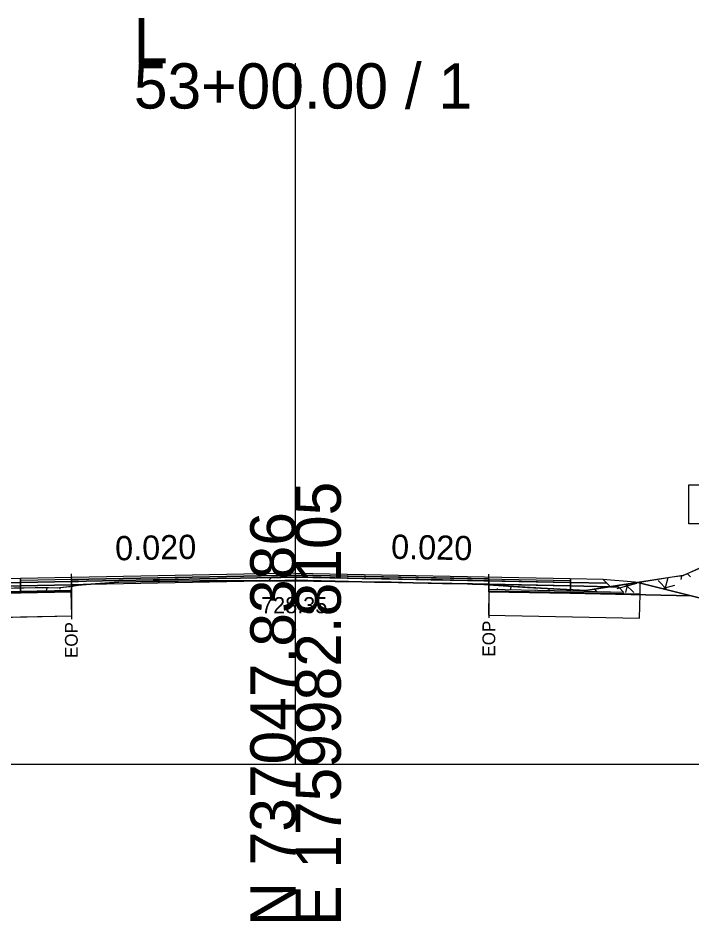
# Model space of a CAD drawing. Extents: x -26 to 4303, y -10 to 9577.
# Drawn here: x 4132.8 to 4174.5, y 2990.3 to 3046.2 of the extents above; entities that cross this region are included whole.
import ezdxf

# ---------------------------------------------------------------- set-up
doc = ezdxf.new("R2010")
doc.units = 0
for name, color, linetype in [('Exist CMT Pavement', 7, 'Continuous'), ('Old_Level_2', 7, 'Continuous'), ('Pattern 3', 7, 'Continuous'), ('Prop CMT Conc Surface', 7, 'Continuous'), ('Prop CMT Concrete Structures', 7, 'Continuous'), ('Prop CMT Pvmt Course 1', 7, 'Continuous'), ('Prop CMT Pvmt Course 1 CG', 7, 'Continuous'), ('Prop CMT Pvmt Course 1 Wedge', 7, 'Continuous'), ('Prop CMT Pvmt Course 2', 7, 'Continuous'), ('Prop CMT Pvmt Course 2 Wedge', 7, 'Continuous'), ('Prop CMT Pvmt Course 3', 7, 'Continuous'), ('Prop CMT Pvmt Surface', 7, 'Continuous'), ('Prop CMT Pvmt Surface Shoulder', 7, 'Continuous'), ('Prop CMT Pvmt Wedge Surface 1', 7, 'Continuous'), ('Prop CMT Pvmt Wedge Surface 2', 7, 'Continuous'), ('Prop CMT Pvmt Wedge Surface 3', 7, 'Continuous'), ('Prop CMT Shld Paved Course 1', 7, 'Continuous'), ('Prop CMT Shld Paved Course 2', 7, 'Continuous'), ('Prop CMT Shld Paved Course 3', 7, 'Continuous'), ('Prop CMT Slope Grass', 7, 'Continuous'), ('Prop CMT Subgrade Earthwork', 7, 'Continuous'), ('Prop Road Sect_ Recs - UC Shallow (Outline)', 7, 'Continuous'), ('Prop Shade Light', 7, 'Continuous'), ('Prop XS DDE Elevations', 7, 'Continuous'), ('Prop XS Ditch Standard Text', 7, 'Continuous'), ('Prop XS SE Text', 7, 'Continuous'), ('Prop XS Wedging', 7, 'Continuous'), ('Scratch_Level_2', 7, 'Continuous')]:
    doc.layers.add(name, color=color, linetype=linetype)

msp = doc.modelspace()

# ---------------------------------------------------------------- linework, layer by layer
at = {"layer": 'Exist CMT Pavement'}
for points in [[(4150, 3011.837), (4133, 3011.497)], [(4150, 3011.837), (4167, 3011.497)]]:
    msp.add_lwpolyline(points, dxfattribs=at)
at = {"layer": 'Old_Level_2'}
for p, q in [((4150, 3000), (4150, 3043.376)), ((4150, 3000), (4150, 3043.376)), ((4000, 3000), (4150, 3000)), ((4000, 3000), (4150, 3000)), ((4150, 3000), (4300, 3000)), ((4150, 3000), (4300, 3000))]:
    msp.add_line(p, q, dxfattribs=at)
at = {"layer": 'Pattern 3'}
for p, q in [((4172.415, 3011.366), (4172.979, 3010.803)), ((4172.415, 3011.366), (4172.979, 3010.803)), ((4173.019, 3011.528), (4172.835, 3010.839)), ((4173.019, 3011.528), (4172.835, 3010.839)), ((4173.874, 3011.662), (4173.815, 3011.439)), ((4173.874, 3011.662), (4173.815, 3011.439)), ((4174.23, 3011.79), (4174.418, 3011.601)), ((4174.23, 3011.79), (4174.418, 3011.601)), ((4134.621, 3010.923), (4134.572, 3010.737)), ((4135.453, 3010.967), (4135.417, 3010.834)), ((4162.474, 3010.883), (4162.451, 3010.797)), ((4163.33, 3011.018), (4163.27, 3010.794)), ((4165.679, 3010.873), (4165.642, 3010.733)), ((4168.476, 3010.83), (4168.586, 3010.719)), ((4169.897, 3010.881), (4171.105, 3011.204)), ((4169.897, 3010.881), (4171.105, 3011.204)), ((4170.531, 3011.154), (4170.393, 3010.638)), ((4170.531, 3011.154), (4170.393, 3010.638)), ((4170.408, 3011.135), (4170.916, 3010.627)), ((4170.408, 3011.135), (4170.916, 3010.627)), ((4172.681, 3010.877), (4173.461, 3011.086)), ((4172.681, 3010.877), (4173.461, 3011.086)), ((4134.018, 3010.761), (4134.052, 3010.727)), ((4164.831, 3010.764), (4164.827, 3010.749)), ((4168.037, 3010.76), (4168.017, 3010.685))]:
    msp.add_line(p, q, dxfattribs=at)
for points in [[(4174.325, 3017.288), (4179.718, 3017.288), (4179.718, 3014.887), (4174.325, 3014.887)], [(4161.951, 3011.111), (4161.952, 3010.723), (4171.307, 3010.536), (4171.314, 3011.219), (4179, 3009.297), (4198.689, 3014.22), (4180.18, 3014.351), (4173.965, 3011.675), (4170.309, 3011.12), (4168.855, 3010.89), (4167.944, 3010.745), (4165.196, 3010.9), (4163.168, 3011.029)], [(4128.694, 3010.536), (4128.694, 3010.866), (4133.903, 3010.934), (4134.731, 3010.945), (4135.257, 3010.922), (4136.135, 3011.022), (4136.134, 3010.685)]]:
    msp.add_lwpolyline(points, close=True, dxfattribs=at)
at = {"layer": 'Prop CMT Conc Surface'}
for points in [[(4161.953, 3011.14), (4161.953, 3011.348)], [(4161.953, 3011.348), (4167, 3011.247)], [(4136.135, 3011.31), (4133, 3011.247)], [(4133, 3011.247), (4133, 3011.039)], [(4133, 3011.039), (4136.135, 3011.102)], [(4136.135, 3011.102), (4136.135, 3011.31)], [(4167, 3011.039), (4161.953, 3011.14)], [(4167, 3011.247), (4167, 3011.039)]]:
    msp.add_lwpolyline(points, dxfattribs=at)
at = {"layer": 'Prop CMT Concrete Structures'}
for points in [[(4133, 3011.247), (4133, 3011.497)], [(4150, 3011.712), (4136.135, 3011.435)], [(4136.135, 3011.435), (4136.135, 3011.31)], [(4150, 3011.712), (4161.953, 3011.473)], [(4161.953, 3011.473), (4161.953, 3011.348)], [(4161.953, 3011.348), (4167, 3011.247)], [(4167, 3011.247), (4167, 3011.497)], [(4136.135, 3011.31), (4133, 3011.247)]]:
    msp.add_lwpolyline(points, dxfattribs=at)
at = {"layer": 'Prop CMT Pvmt Course 1'}
for points in [[(4136.135, 3011.102), (4133, 3011.039)], [(4133, 3011.039), (4133, 3010.706)], [(4136.135, 3010.768), (4136.135, 3011.102)], [(4161.953, 3011.14), (4167, 3011.039)], [(4161.953, 3010.807), (4161.953, 3011.14)], [(4167, 3010.706), (4161.953, 3010.807)], [(4167, 3011.039), (4167, 3010.706)], [(4133, 3010.706), (4136.135, 3010.768)]]:
    msp.add_lwpolyline(points, dxfattribs=at)
at = {"layer": 'Prop CMT Pvmt Course 1 Wedge'}
for points in [[(4148.693, 3011.353), (4149.088, 3011.361)], [(4150, 3011.346), (4149.334, 3011.347), (4149.088, 3011.356), (4148.693, 3011.353)], [(4149.088, 3011.361), (4149.334, 3011.366), (4150, 3011.379)], [(4150, 3011.379), (4150, 3011.346)], [(4150, 3011.379), (4150.084, 3011.377), (4150.763, 3011.364), (4151.121, 3011.357), (4151.589, 3011.347), (4152.459, 3011.33), (4154.09, 3011.297), (4155.817, 3011.263), (4155.903, 3011.261)], [(4155.903, 3011.261), (4155.817, 3011.262), (4154.09, 3011.283), (4152.459, 3011.316), (4151.589, 3011.334), (4151.121, 3011.34), (4150.763, 3011.345), (4150.084, 3011.346), (4150, 3011.346)], [(4136.135, 3011.102), (4136.219, 3011.103), (4136.274, 3011.105), (4136.403, 3011.107), (4136.583, 3011.111), (4136.867, 3011.116)], [(4136.867, 3011.116), (4136.583, 3011.089), (4136.403, 3011.072), (4136.274, 3011.044), (4136.219, 3011.032), (4136.135, 3011.022)], [(4136.135, 3011.022), (4136.135, 3011.102)], [(4161.953, 3011.111), (4161.652, 3011.132), (4160.939, 3011.155), (4160.673, 3011.162), (4159.681, 3011.18), (4159.092, 3011.193), (4158.391, 3011.207), (4157.282, 3011.233)], [(4157.282, 3011.233), (4158.391, 3011.211)], [(4158.391, 3011.211), (4159.092, 3011.197), (4159.681, 3011.185), (4160.673, 3011.166), (4160.939, 3011.16), (4161.652, 3011.146), (4161.953, 3011.14)], [(4161.953, 3011.14), (4161.953, 3011.111)]]:
    msp.add_lwpolyline(points, dxfattribs=at)
at = {"layer": 'Prop CMT Pvmt Course 2'}
for points in [[(4133, 3011.497), (4131, 3011.457), (4130.745, 3011.202)], [(4133, 3011.247), (4133, 3011.497)], [(4167, 3011.497), (4169, 3011.457), (4169.255, 3011.202)], [(4167, 3011.247), (4167, 3011.497)], [(4130.745, 3011.202), (4133, 3011.247)], [(4169.255, 3011.202), (4167, 3011.247)]]:
    msp.add_lwpolyline(points, dxfattribs=at)
at = {"layer": 'Prop CMT Pvmt Course 2 Wedge'}
msp.add_lwpolyline([(4169, 3011.457), (4171, 3011.297), (4179, 3009.297), (4198.689, 3014.22)], dxfattribs=at)
at = {"layer": 'Prop CMT Pvmt Course 3'}
for points in [[(4133, 3011.247), (4130.745, 3011.202), (4130.532, 3010.99)], [(4130.532, 3010.99), (4133, 3011.039)], [(4133, 3011.039), (4133, 3011.247)], [(4167, 3011.247), (4169.255, 3011.202), (4169.468, 3010.99)], [(4167, 3011.039), (4167, 3011.247)], [(4169.468, 3010.99), (4167, 3011.039)]]:
    msp.add_lwpolyline(points, dxfattribs=at)
at = {"layer": 'Prop CMT Pvmt Surface'}
for points in [[(4150, 3011.587), (4133, 3011.247)], [(4133, 3011.247), (4133, 3011.497)], [(4150, 3011.587), (4167, 3011.247)], [(4167, 3011.247), (4167, 3011.497)]]:
    msp.add_lwpolyline(points, dxfattribs=at)
at = {"layer": 'Prop CMT Pvmt Surface Shoulder'}
for points in [[(4136.136, 3011.022), (4136.219, 3011.032), (4136.274, 3011.044), (4136.403, 3011.072), (4136.583, 3011.089), (4137.049, 3011.134), (4139.08, 3011.265), (4141.201, 3011.307), (4141.585, 3011.315), (4142.732, 3011.328), (4144.086, 3011.35), (4145.163, 3011.354), (4146.587, 3011.348), (4147.595, 3011.344), (4149.088, 3011.356), (4149.334, 3011.347), (4149.998, 3011.346)], [(4149.998, 3011.346), (4150.084, 3011.346), (4150.763, 3011.345), (4151.121, 3011.34), (4151.589, 3011.334), (4152.459, 3011.316), (4154.09, 3011.283), (4155.817, 3011.262), (4156.591, 3011.25), (4158.391, 3011.207), (4159.092, 3011.193), (4159.681, 3011.18), (4160.673, 3011.162), (4160.939, 3011.155), (4161.652, 3011.132), (4161.951, 3011.111)]]:
    msp.add_lwpolyline(points, dxfattribs=at)
at = {"layer": 'Prop CMT Pvmt Wedge Surface 1'}
for p, q in [((4133.018, 3010.581), (4125.535, 3010.431)), ((4136.134, 3010.643), (4133.018, 3010.581)), ((4161.953, 3010.681), (4166.982, 3010.581)), ((4166.982, 3010.581), (4174.465, 3010.431))]:
    msp.add_line(p, q, dxfattribs=at)
for points in [[(4136.134, 3010.643), (4136.136, 3011.022)], [(4161.953, 3010.681), (4161.951, 3011.111)]]:
    msp.add_lwpolyline(points, dxfattribs=at)
at = {"layer": 'Prop CMT Pvmt Wedge Surface 2'}
for points in [[(4136.135, 3011.435), (4136.219, 3011.437), (4136.274, 3011.438), (4136.403, 3011.44), (4136.583, 3011.444), (4137.049, 3011.453), (4139.08, 3011.494), (4141.201, 3011.536), (4141.585, 3011.544), (4142.732, 3011.567), (4144.086, 3011.594), (4145.163, 3011.616), (4146.587, 3011.644), (4147.595, 3011.664), (4149.088, 3011.694), (4149.334, 3011.699), (4150, 3011.712)], [(4150, 3011.587), (4149.334, 3011.574), (4149.088, 3011.569), (4147.595, 3011.539), (4146.587, 3011.519), (4145.163, 3011.491), (4144.086, 3011.469), (4142.732, 3011.442), (4141.585, 3011.419), (4141.201, 3011.411), (4139.08, 3011.369), (4137.049, 3011.328), (4136.583, 3011.319), (4136.403, 3011.315), (4136.274, 3011.313), (4136.219, 3011.312), (4136.135, 3011.31)], [(4136.135, 3011.31), (4136.135, 3011.435)], [(4150, 3011.712), (4150, 3011.587)], [(4150, 3011.712), (4150.084, 3011.711), (4150.763, 3011.697), (4151.121, 3011.69), (4151.589, 3011.681), (4152.459, 3011.663), (4154.09, 3011.631), (4155.817, 3011.596), (4156.591, 3011.581), (4158.391, 3011.545), (4159.092, 3011.531), (4159.681, 3011.519), (4160.673, 3011.499), (4160.939, 3011.494), (4161.652, 3011.479), (4161.953, 3011.473)], [(4161.953, 3011.348), (4161.652, 3011.354), (4160.939, 3011.369), (4160.673, 3011.374), (4159.681, 3011.394), (4159.092, 3011.406), (4158.391, 3011.42), (4156.591, 3011.456), (4155.817, 3011.471), (4154.09, 3011.506), (4152.459, 3011.538), (4151.589, 3011.556), (4151.121, 3011.565), (4150.763, 3011.572), (4150.084, 3011.586), (4150, 3011.587)], [(4161.953, 3011.473), (4161.953, 3011.348)]]:
    msp.add_lwpolyline(points, dxfattribs=at)
at = {"layer": 'Prop CMT Pvmt Wedge Surface 3'}
for points in [[(4136.135, 3011.31), (4136.219, 3011.312), (4136.274, 3011.313), (4136.403, 3011.315), (4136.583, 3011.319), (4137.049, 3011.328), (4139.08, 3011.369), (4141.201, 3011.411), (4141.585, 3011.419), (4142.732, 3011.442), (4144.086, 3011.469), (4145.163, 3011.491), (4146.587, 3011.519), (4147.595, 3011.539), (4149.088, 3011.569), (4149.334, 3011.574), (4150, 3011.587)], [(4150, 3011.379), (4149.334, 3011.366), (4149.088, 3011.361), (4148.693, 3011.353), (4147.595, 3011.344), (4146.587, 3011.348), (4145.163, 3011.354), (4144.086, 3011.35), (4142.732, 3011.328), (4141.585, 3011.315), (4141.201, 3011.307), (4139.08, 3011.265), (4137.049, 3011.134), (4136.867, 3011.116), (4136.583, 3011.111), (4136.403, 3011.107), (4136.274, 3011.105), (4136.219, 3011.103), (4136.135, 3011.102)], [(4150, 3011.587), (4150, 3011.379)], [(4150, 3011.587), (4150.084, 3011.586), (4150.763, 3011.572), (4151.121, 3011.565), (4151.589, 3011.556), (4152.459, 3011.538), (4154.09, 3011.506), (4155.817, 3011.471), (4156.591, 3011.456), (4158.391, 3011.42), (4159.092, 3011.406), (4159.681, 3011.394), (4160.673, 3011.374), (4160.939, 3011.369), (4161.652, 3011.354), (4161.953, 3011.348)], [(4161.953, 3011.14), (4161.652, 3011.146), (4160.939, 3011.16), (4160.673, 3011.166), (4159.681, 3011.185), (4159.092, 3011.197), (4158.391, 3011.211), (4157.282, 3011.233), (4156.591, 3011.25), (4155.903, 3011.261), (4155.817, 3011.263), (4154.09, 3011.297), (4152.459, 3011.33), (4151.589, 3011.347), (4151.121, 3011.357), (4150.763, 3011.364), (4150.084, 3011.377), (4150, 3011.379)], [(4161.953, 3011.348), (4161.953, 3011.14)], [(4136.135, 3011.102), (4136.135, 3011.31)]]:
    msp.add_lwpolyline(points, dxfattribs=at)
at = {"layer": 'Prop CMT Shld Paved Course 1'}
for points in [[(4133, 3011.039), (4133, 3011.497)], [(4150, 3011.379), (4133, 3011.039)], [(4150, 3011.379), (4167, 3011.039)], [(4167, 3011.039), (4167, 3011.497)]]:
    msp.add_lwpolyline(points, dxfattribs=at)
at = {"layer": 'Prop CMT Shld Paved Course 2'}
for points in [[(4133, 3011.497), (4131, 3011.457)], [(4167, 3011.497), (4169, 3011.457)]]:
    msp.add_lwpolyline(points, dxfattribs=at)
at = {"layer": 'Prop CMT Shld Paved Course 3'}
for points in [[(4150, 3011.837), (4133, 3011.497)], [(4133, 3011.497), (4133, 3011.247)], [(4136.135, 3011.435), (4150, 3011.712)], [(4136.135, 3011.31), (4136.135, 3011.435)], [(4150, 3011.587), (4150, 3011.837)], [(4150, 3011.837), (4167, 3011.497)], [(4150, 3011.712), (4150, 3011.587), (4150, 3011.587)], [(4161.953, 3011.473), (4150, 3011.712)], [(4161.953, 3011.348), (4161.953, 3011.473)], [(4167, 3011.247), (4161.953, 3011.348)], [(4167, 3011.497), (4167, 3011.247)], [(4133, 3011.247), (4136.135, 3011.31)]]:
    msp.add_lwpolyline(points, dxfattribs=at)
at = {"layer": 'Prop CMT Slope Grass'}
msp.add_lwpolyline([(4122.612, 3010.786), (4134.731, 3010.945), (4135.256, 3010.922), (4136.039, 3011.011), (4136.583, 3011.089), (4137.049, 3011.134), (4139.08, 3011.265), (4141.201, 3011.307), (4141.585, 3011.315), (4142.732, 3011.328), (4144.086, 3011.35), (4145.163, 3011.354), (4146.587, 3011.348), (4147.595, 3011.344), (4149.334, 3011.347), (4150.084, 3011.346), (4150.763, 3011.345), (4151.121, 3011.34), (4151.589, 3011.334), (4152.459, 3011.316), (4154.09, 3011.283), (4154.891, 3011.27), (4156.591, 3011.25), (4157.323, 3011.235), (4159.092, 3011.193), (4159.681, 3011.18), (4160.673, 3011.162), (4161.652, 3011.132), (4164.34, 3010.949), (4167.944, 3010.745), (4173.286, 3011.592), (4173.965, 3011.675), (4174.763, 3012.057)], dxfattribs=at)
at = {"layer": 'Prop CMT Subgrade Earthwork'}
for points in [[(4133, 3011.039), (4130.532, 3010.99), (4130.032, 3010.98), (4129.692, 3010.64)], [(4133, 3010.706), (4133, 3011.039)], [(4167, 3011.039), (4169.468, 3010.99), (4169.968, 3010.98), (4170.308, 3010.64)], [(4167, 3010.706), (4167, 3011.039)], [(4129.692, 3010.64), (4133, 3010.706)], [(4170.308, 3010.64), (4167, 3010.706)]]:
    msp.add_lwpolyline(points, dxfattribs=at)
at = {"layer": 'Prop Road Sect_ Recs - UC Shallow (Outline)'}
for points in [[(4128.724, 3009.037), (4136.166, 3009.185), (4136.134, 3010.685), (4128.744, 3010.537)], [(4161.922, 3009.224), (4171.277, 3009.037), (4171.307, 3010.536), (4161.952, 3010.723)]]:
    msp.add_lwpolyline(points, close=True, dxfattribs=at)
at = {"layer": 'Prop Shade Light'}
for p, q in [((4136.166, 3009.185), (4136.134, 3010.685)), ((4161.952, 3010.723), (4161.922, 3009.224)), ((4171.307, 3010.536), (4170.308, 3010.556)), ((4171.277, 3009.037), (4171.307, 3010.536)), ((4128.724, 3009.037), (4136.166, 3009.185)), ((4161.922, 3009.224), (4171.277, 3009.037))]:
    msp.add_line(p, q, dxfattribs=at)
for points in [[(4136.134, 3010.685), (4133.001, 3010.622), (4129.694, 3010.556)], [(4170.308, 3010.556), (4167, 3010.622), (4161.952, 3010.723)]]:
    msp.add_lwpolyline(points, dxfattribs=at)
at = {"layer": 'Prop XS DDE Elevations'}
for points in [[(4171.166, 3011.256), (4173.286, 3011.592), (4173.965, 3011.675), (4174.763, 3012.057), (4178.222, 3013.521), (4180.18, 3014.351), (4183.081, 3014.305), (4192.872, 3014.152), (4194.423, 3014.15), (4198.689, 3014.22), (4179, 3009.297), (4174.465, 3010.431)], [(4147.595, 3011.344), (4149.088, 3011.356), (4149.334, 3011.347)], [(4134.731, 3010.945), (4135.256, 3010.922), (4136.039, 3011.011), (4136.136, 3011.022), (4136.134, 3010.643), (4133.018, 3010.581), (4125.535, 3010.431), (4127.196, 3010.846)], [(4136.136, 3011.022), (4136.261, 3011.041), (4136.219, 3011.032)], [(4136.403, 3011.072), (4136.583, 3011.089), (4136.261, 3011.041), (4136.274, 3011.044)], [(4160.673, 3011.162), (4160.939, 3011.155), (4161.652, 3011.132)], [(4164.34, 3010.949), (4167.944, 3010.745), (4171.166, 3011.256), (4174.465, 3010.431), (4166.982, 3010.581), (4161.953, 3010.681), (4161.951, 3011.111)]]:
    msp.add_lwpolyline(points, close=True, dxfattribs=at)
at = {"layer": 'Prop XS Ditch Standard Text'}
for p, q in [((4136.135, 3011.022), (4136.135, 3008.972)), ((4161.953, 3011.111), (4161.953, 3009.061))]:
    msp.add_line(p, q, dxfattribs=at)
at = {"layer": 'Prop XS Wedging'}
for p, q in [((4136.135, 3011.022), (4136.135, 3011.779)), ((4136.135, 3011.435), (4136.136, 3011.025)), ((4148.522, 3011.558), (4148.318, 3011.345)), ((4148.318, 3011.345), (4148.522, 3011.558)), ((4148.522, 3011.558), (4148.318, 3011.345)), ((4148.522, 3011.558), (4149.995, 3011.587)), ((4149.995, 3011.587), (4150, 3011.587)), ((4150, 3011.587), (4150.005, 3011.587)), ((4150.005, 3011.587), (4161.951, 3011.348)), ((4161.951, 3011.111), (4161.951, 3011.756)), ((4161.951, 3011.348), (4161.951, 3011.473)), ((4161.951, 3011.111), (4161.951, 3011.348))]:
    msp.add_line(p, q, dxfattribs=at)
for points in [[(4150.002, 3011.712), (4133.002, 3011.372)], [(4150, 3011.712), (4149.998, 3011.712), (4136.135, 3011.435)], [(4136.136, 3011.025), (4136.583, 3011.089), (4137.049, 3011.134), (4139.08, 3011.265), (4141.201, 3011.307), (4141.585, 3011.315), (4142.732, 3011.328), (4144.086, 3011.35), (4145.163, 3011.354), (4146.587, 3011.348), (4147.595, 3011.344), (4148.318, 3011.345)], [(4148.318, 3011.345), (4149.334, 3011.347), (4150.084, 3011.346), (4150.763, 3011.345), (4151.121, 3011.34), (4151.589, 3011.334), (4152.459, 3011.316), (4154.09, 3011.283), (4154.891, 3011.27), (4156.591, 3011.25), (4157.323, 3011.235), (4159.092, 3011.193), (4159.681, 3011.18), (4160.673, 3011.162), (4161.652, 3011.132), (4161.951, 3011.111)], [(4150.005, 3011.587), (4148.522, 3011.558)], [(4150, 3011.587), (4149.995, 3011.587), (4148.522, 3011.558)], [(4149.995, 3011.587), (4166.995, 3011.247)], [(4149.995, 3011.587), (4149.995, 3011.587)], [(4149.998, 3011.712), (4166.998, 3011.372)], [(4161.951, 3011.473), (4150.002, 3011.712), (4150, 3011.712)], [(4161.951, 3011.348), (4150.005, 3011.587), (4150, 3011.587)], [(4150.005, 3011.587), (4150.005, 3011.587)]]:
    msp.add_lwpolyline(points, dxfattribs=at)
at = {"layer": 'Scratch_Level_2'}
for p, q in [((4136.005, 3011.012), (4136.021, 3010.996)), ((4161.951, 3011.11), (4161.954, 3011.111)), ((4162.474, 3010.883), (4162.451, 3010.797)), ((4163.33, 3011.018), (4163.27, 3010.794)), ((4163.844, 3010.986), (4163.874, 3010.956)), ((4165.679, 3010.873), (4165.642, 3010.733)), ((4166.225, 3010.842), (4166.23, 3010.837)), ((4168.476, 3010.83), (4168.586, 3010.719)), ((4164.831, 3010.764), (4164.827, 3010.749)), ((4168.037, 3010.76), (4168.017, 3010.685))]:
    msp.add_line(p, q, dxfattribs=at)

# ---------------------------------------------------------------- texts
at = {"layer": 'Old_Level_2'}
for s, p in [('L', (4140, 3043.376)), ('L', (4140, 3043.376)), ('53+00.00 / 1', (4140, 3040.576)), ('53+00.00 / 1', (4140, 3040.576))]:
    msp.add_text(s, height=2.8, dxfattribs=at).set_placement(p)
for s, p in [('E 1759982.8105', (4152.8, 2990)), ('E 1759982.8105', (4152.8, 2990)), ('N 737047.8386', (4150, 2990)), ('N 737047.8386', (4150, 2990))]:
    msp.add_text(s, height=2.8, rotation=90, dxfattribs=at).set_placement(p)
at = {"layer": 'Prop CMT Pvmt Course 1 CG'}
msp.add_text('728.35', height=1, dxfattribs=at).set_placement((4147.87, 3009.346))
at = {"layer": 'Prop XS Ditch Standard Text'}
for p in [(4136.528, 3006.574), (4162.346, 3006.663)]:
    msp.add_text('EOP', height=0.7874, rotation=90, dxfattribs=at).set_placement(p)
at = {"layer": 'Prop XS SE Text'}
for rotation, p in [(1.1458, (4138.856, 3012.615)), (358.8542, (4155.896, 3012.72))]:
    msp.add_text('0.020', height=1.5, rotation=rotation, dxfattribs=at).set_placement(p)

doc.saveas('drawing.dxf')
